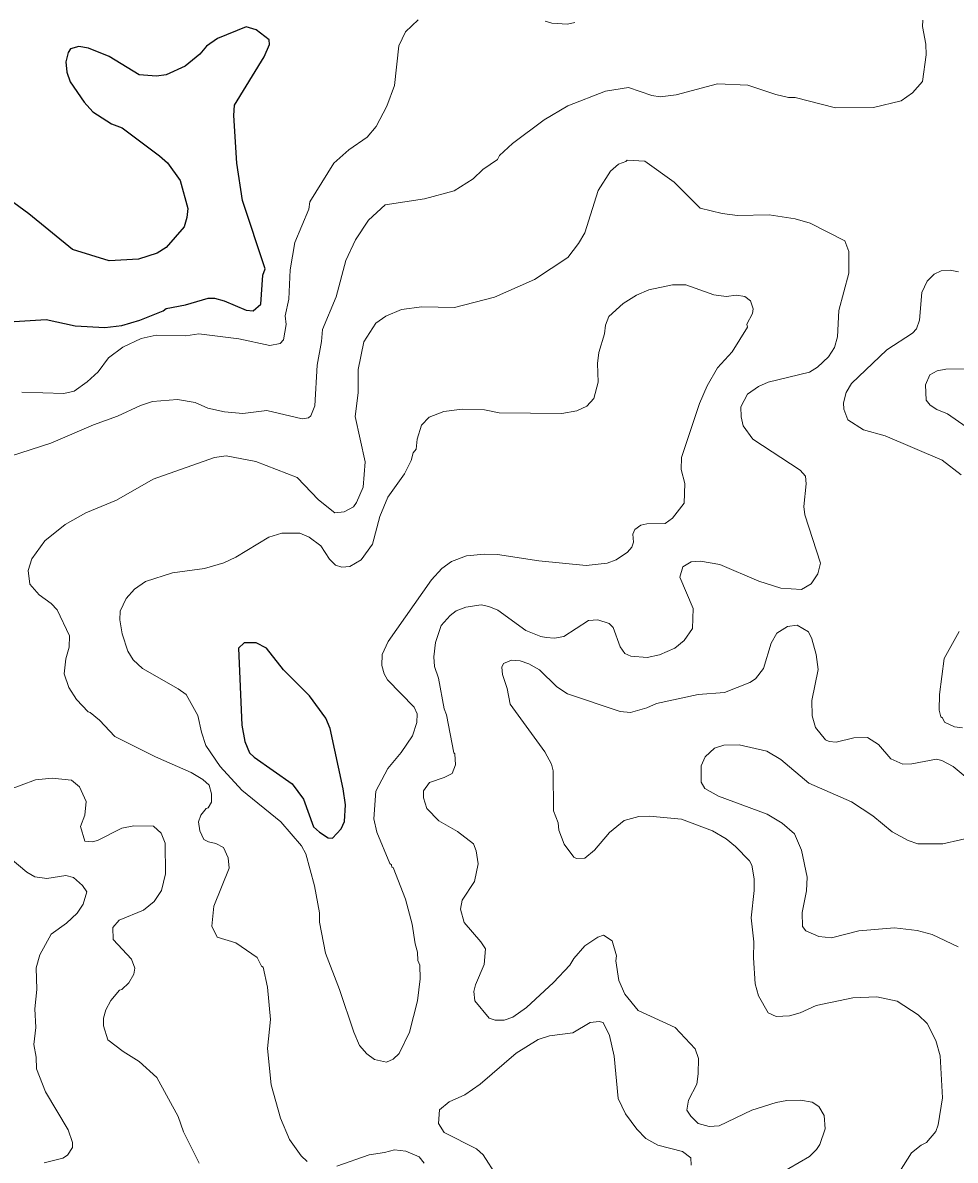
# Model space of a CAD drawing. Extents: x 447.8 to 473.9, y 7733.1 to 7760.8.
# Drawn here: x 457.89 to 459.898, y 7743.138 to 7745.588 of the extents above; entities that cross this region are included whole.
import ezdxf

# ---------------------------------------------------------------- set-up
doc = ezdxf.new("R2010")
doc.units = 0
doc.header["$LTSCALE"] = 0.032
doc.layers.add('1', color=7, linetype='Continuous', lineweight=25)
doc.layers.add('2', color=7, linetype='Continuous', lineweight=13)

msp = doc.modelspace()

# ---------------------------------------------------------------- linework, layer by layer
at = {"layer": '1'}
for points in [[(457.8364, 7744.9424), (457.9402, 7744.9495), (458.0031, 7744.9359), (458.0663, 7744.9321), (458.1029, 7744.9362), (458.1421, 7744.9477), (458.192, 7744.9676), (458.1987, 7744.9728), (458.2404, 7744.9808), (458.289, 7744.9952), (458.3026, 7744.9952), (458.3238, 7744.9895), (458.3711, 7744.9695), (458.3861, 7744.9682), (458.4026, 7744.9821), (458.4068, 7745.0449), (458.4121, 7745.0586), (458.3631, 7745.2052), (458.3507, 7745.2862), (458.3443, 7745.3888), (458.3461, 7745.4107), (458.4099, 7745.5147), (458.4212, 7745.5415), (458.4207, 7745.5512), (458.3923, 7745.5731), (458.3712, 7745.5794), (458.3096, 7745.5542), (458.2858, 7745.5379), (458.271, 7745.5207), (458.2397, 7745.4945)], [(458.0313, 7745.5339), (458.0108, 7745.537), (457.9927, 7745.5323), (457.9877, 7745.5245), (457.9828, 7745.5038), (457.9846, 7745.4818), (457.9917, 7745.4614), (458.0218, 7745.4171), (458.0407, 7745.3966), (458.081, 7745.3705), (458.1037, 7745.3623), (458.1842, 7745.302), (458.2013, 7745.2864), (458.2288, 7745.2485), (458.2455, 7745.188), (458.2433, 7745.1687), (458.2373, 7745.149), (458.1986, 7745.1045), (458.1796, 7745.0921), (458.1394, 7745.0794), (458.0762, 7745.0754), (457.9971, 7745.1), (457.903, 7745.1766), (457.8408, 7745.222)], [(458.2397, 7745.4945), (458.1987, 7745.4763), (458.1779, 7745.473), (458.1409, 7745.4764), (458.0759, 7745.5157), (458.0313, 7745.5339)]]:
    msp.add_lwpolyline(points, dxfattribs=at)
msp.add_lwpolyline([(458.5522, 7744.068), (458.5428, 7744.0905), (458.5075, 7744.1386), (458.4514, 7744.1946), (458.4149, 7744.2415), (458.3926, 7744.2528), (458.3664, 7744.2526), (458.3543, 7744.2414), (458.3618, 7744.0754), (458.3683, 7744.0401), (458.3781, 7744.0162), (458.3882, 7744.0063), (458.4701, 7743.9491), (458.4942, 7743.916), (458.5162, 7743.8567), (458.5288, 7743.8447), (458.5475, 7743.8332), (458.5566, 7743.8323), (458.5754, 7743.8525), (458.5824, 7743.8682), (458.5847, 7743.9038), (458.58, 7743.9384)], close=True, dxfattribs=at)
at = {"layer": '2'}
for points in [[(457.8634, 7744.6545), (457.9502, 7744.6831), (458.0425, 7744.7225), (458.0938, 7744.741), (458.1435, 7744.7642), (458.1695, 7744.7723), (458.2228, 7744.7772), (458.2608, 7744.7707), (458.2884, 7744.7581), (458.3243, 7744.75), (458.3639, 7744.7468), (458.4152, 7744.7531), (458.4914, 7744.7356), (458.5053, 7744.7376), (458.5099, 7744.7414), (458.519, 7744.7631), (458.5238, 7744.8506), (458.5333, 7744.9015), (458.5351, 7744.9279), (458.5645, 7744.9981), (458.5858, 7745.076), (458.6063, 7745.121), (458.6347, 7745.1633), (458.6702, 7745.1963), (458.755, 7745.2093), (458.8187, 7745.2261), (458.8599, 7745.2521), (458.8803, 7745.2722), (458.9119, 7745.2939), (458.9165, 7745.3022), (458.9443, 7745.3285), (459.0125, 7745.3795), (459.0639, 7745.4097), (459.1445, 7745.4413), (459.1941, 7745.4488), (459.2445, 7745.4314), (459.2622, 7745.429), (459.2969, 7745.4329), (459.386, 7745.4569), (459.4511, 7745.4536), (459.5116, 7745.4335), (459.539, 7745.4274), (459.553, 7745.4272), (459.6399, 7745.4051), (459.7217, 7745.4058), (459.7816, 7745.4202), (459.8061, 7745.4375), (459.8271, 7745.4621), (459.8352, 7745.5191), (459.8343, 7745.5423), (459.8272, 7745.58), (459.8284, 7745.594)], [(458.7411, 7745.5946), (458.7142, 7745.5688), (458.6998, 7745.5387), (458.6901, 7745.4528), (458.6737, 7745.4089), (458.6509, 7745.3649), (458.6312, 7745.3417), (458.5921, 7745.3144), (458.5601, 7745.2856), (458.5083, 7745.2029), (458.5059, 7745.1868), (458.4756, 7745.1147), (458.4658, 7745.0561), (458.4627, 7744.9933), (458.4549, 7744.9569), (458.457, 7744.9381), (458.4516, 7744.9053), (458.4441, 7744.8973), (458.4221, 7744.8935), (458.3552, 7744.9078), (458.2692, 7744.9181), (458.241, 7744.9143), (458.1769, 7744.9157), (458.1448, 7744.9083), (458.1055, 7744.8894), (458.0748, 7744.8665), (458.0524, 7744.8366), (458.0288, 7744.8146), (458.0005, 7744.795), (457.9784, 7744.7901), (457.8877, 7744.7924)], [(459.0787, 7745.589), (459.063, 7745.5852), (459.0295, 7745.5875), (459.0146, 7745.5914)], [(458.8234, 7744.3214), (458.8439, 7744.3295), (458.8771, 7744.3347), (458.8935, 7744.3314), (458.9127, 7744.3229), (458.973, 7744.2793), (459.0052, 7744.2661), (459.0168, 7744.2642), (459.0349, 7744.2627), (459.0551, 7744.2668), (459.1083, 7744.3007), (459.1279, 7744.3026), (459.1523, 7744.2948), (459.1616, 7744.2859), (459.1765, 7744.2444), (459.1866, 7744.23), (459.199, 7744.2242), (459.2344, 7744.221), (459.2612, 7744.227), (459.2943, 7744.2414), (459.3138, 7744.2576), (459.3318, 7744.2838), (459.3334, 7744.3267), (459.3046, 7744.3943), (459.3113, 7744.4167), (459.3289, 7744.4271), (459.3494, 7744.4285), (459.3906, 7744.4218), (459.475, 7744.3856), (459.522, 7744.3708), (459.5671, 7744.3676), (459.5879, 7744.3801), (459.6018, 7744.4017), (459.6076, 7744.4246), (459.5743, 7744.5287), (459.5715, 7744.5466), (459.5769, 7744.5954), (459.5754, 7744.6117), (459.5642, 7744.6249), (459.4621, 7744.6918), (459.4412, 7744.7201), (459.4367, 7744.7399), (459.4361, 7744.7611), (459.4503, 7744.7882), (459.4739, 7744.8046), (459.4948, 7744.8144), (459.5838, 7744.8359), (459.6009, 7744.8467), (459.6249, 7744.8691), (459.6379, 7744.8892), (459.6444, 7744.9119), (459.6469, 7744.9683), (459.6685, 7745.0492), (459.6684, 7745.0959), (459.6603, 7745.1186), (459.5854, 7745.157), (459.5534, 7745.1659), (459.4973, 7745.1747), (459.4289, 7745.1732), (459.3956, 7745.1772), (459.3489, 7745.1889), (459.2923, 7745.2447), (459.2293, 7745.2901), (459.1911, 7745.2926), (459.1888, 7745.2894), (459.173, 7745.2838), (459.1552, 7745.2683), (459.1293, 7745.2267), (459.1, 7745.136), (459.0866, 7745.1128), (459.0634, 7745.083), (458.9922, 7745.0355), (458.906, 7744.997), (458.8194, 7744.9752), (458.7495, 7744.9767), (458.7056, 7744.9705), (458.6714, 7744.9567), (458.65, 7744.941), (458.6243, 7744.9012), (458.6118, 7744.8418), (458.6119, 7744.7916), (458.6056, 7744.7405), (458.6272, 7744.6425), (458.6232, 7744.588), (458.6089, 7744.5547), (458.602, 7744.5456), (458.5821, 7744.535), (458.5621, 7744.5329), (458.5268, 7744.561), (458.481, 7744.6088), (458.392, 7744.6434), (458.3282, 7744.6553), (458.3025, 7744.6521), (458.1709, 7744.6055), (458.0919, 7744.5604)], [(459.9049, 7745.0521), (459.8872, 7745.0553), (459.8675, 7745.0538), (459.8523, 7745.047), (459.8373, 7745.0314), (459.8257, 7745.0071), (459.8207, 7744.9475), (459.8147, 7744.9292), (459.8058, 7744.9194), (459.7502, 7744.8837), (459.6746, 7744.8114), (459.6629, 7744.7921), (459.6573, 7744.7694), (459.6577, 7744.7561), (459.6668, 7744.7334), (459.7003, 7744.7116), (459.7473, 7744.6985), (459.8698, 7744.6461), (459.9105, 7744.6144)], [(458.7699, 7744.3888), (458.7921, 7744.413), (458.8134, 7744.4283), (458.8454, 7744.4403), (458.8842, 7744.4437), (458.9123, 7744.4429), (459.0009, 7744.4292), (459.103, 7744.4197), (459.148, 7744.4243), (459.168, 7744.4316), (459.1922, 7744.4484), (459.2011, 7744.459), (459.2051, 7744.4694), (459.2036, 7744.487), (459.2081, 7744.4969), (459.2206, 7744.5063), (459.2337, 7744.5094), (459.2729, 7744.5095), (459.289, 7744.5211), (459.3142, 7744.5534), (459.3157, 7744.5957), (459.3076, 7744.626), (459.3084, 7744.6519), (459.3474, 7744.7686), (459.364, 7744.8063), (459.3857, 7744.8448), (459.4175, 7744.8798), (459.4503, 7744.933), (459.4492, 7744.9388), (459.4616, 7744.9618), (459.4624, 7744.9724), (459.4568, 7744.9896), (459.4445, 7744.9988), (459.4271, 7745.0017), (459.4044, 7744.9985), (459.3783, 7745.0021), (459.318, 7745.0239), (459.2892, 7745.0241), (459.2381, 7745.0129), (459.2116, 7745.0016), (459.1828, 7744.984), (459.1519, 7744.956), (459.1444, 7744.9369), (459.1426, 7744.9186), (459.1306, 7744.8779), (459.1275, 7744.8547), (459.129, 7744.814), (459.1193, 7744.7791), (459.1047, 7744.7628), (459.0828, 7744.7527), (459.0504, 7744.7467), (458.9159, 7744.7484), (458.8845, 7744.7547), (458.8361, 7744.7563), (458.7966, 7744.7508), (458.7653, 7744.7389), (458.7483, 7744.7218), (458.7391, 7744.6918), (458.7372, 7744.6697), (458.7306, 7744.6622), (458.7265, 7744.6455), (458.7121, 7744.6168), (458.6763, 7744.5666), (458.6588, 7744.525), (458.6429, 7744.4655), (458.6184, 7744.4317), (458.5942, 7744.4172), (458.5768, 7744.4157), (458.563, 7744.4202), (458.5506, 7744.4328), (458.5314, 7744.4618), (458.5064, 7744.4805), (458.4863, 7744.4887), (458.4478, 7744.4893), (458.4199, 7744.4807), (458.3484, 7744.4371), (458.3232, 7744.4248), (458.2815, 7744.4127), (458.2125, 7744.4036), (458.154, 7744.3847), (458.1306, 7744.3686), (458.1125, 7744.3483), (458.0998, 7744.3208), (458.099, 7744.3021), (458.1037, 7744.2722), (458.1164, 7744.2348), (458.128, 7744.2159), (458.1474, 7744.1974), (458.2246, 7744.154), (458.2415, 7744.1415), (458.2672, 7744.0961), (458.2746, 7744.0602), (458.2843, 7744.0315), (458.3152, 7743.9863), (458.3613, 7743.9353)], [(459.9542, 7744.6954), (459.8815, 7744.7458), (459.858, 7744.7554), (459.8439, 7744.7648), (459.8352, 7744.7753), (459.8336, 7744.8086), (459.8433, 7744.8298), (459.8588, 7744.8386), (459.8777, 7744.842), (459.9271, 7744.8428)], [(458.0919, 7744.5604), (458.0259, 7744.533), (457.9809, 7744.5074), (457.9372, 7744.4726), (457.9094, 7744.4335), (457.9018, 7744.4088)], [(457.9018, 7744.4088), (457.9051, 7744.379), (457.9252, 7744.3561), (457.9512, 7744.3373), (457.9641, 7744.3236), (457.9908, 7744.2676), (457.99, 7744.2437), (457.9828, 7744.2181), (457.9788, 7744.186), (457.9893, 7744.1565), (458.0053, 7744.1311), (458.0304, 7744.1039), (458.0353, 7744.1026), (458.0551, 7744.086), (458.0881, 7744.0512), (458.1754, 7744.0071), (458.2522, 7743.9736), (458.2775, 7743.9583), (458.2912, 7743.9462), (458.2961, 7743.9279), (458.2962, 7743.9096), (458.2894, 7743.8978), (458.2849, 7743.8959), (458.2736, 7743.8815), (458.2682, 7743.8671), (458.2712, 7743.848), (458.28, 7743.8293), (458.2901, 7743.8241), (458.306, 7743.8208), (458.3219, 7743.8117), (458.3321, 7743.7899), (458.3341, 7743.7677), (458.3014, 7743.6858), (458.2971, 7743.6428), (458.3083, 7743.619), (458.349, 7743.6068), (458.3949, 7743.5752), (458.4038, 7743.5563), (458.4075, 7743.5544), (458.4171, 7743.5111), (458.4236, 7743.4417), (458.4172, 7743.3789), (458.4249, 7743.3008), (458.4448, 7743.229), (458.4646, 7743.1834), (458.4895, 7743.1481), (458.502, 7743.1359)], [(458.5286, 7743.671), (458.5287, 7743.6511), (458.5415, 7743.5841), (458.5723, 7743.5065), (458.6029, 7743.4141), (458.6152, 7743.3857), (458.6309, 7743.3676), (458.6475, 7743.3552), (458.6734, 7743.3496), (458.6875, 7743.3561), (458.7003, 7743.3683), (458.7225, 7743.4143), (458.7402, 7743.4819), (458.7458, 7743.5293), (458.745, 7743.5585), (458.7403, 7743.5687), (458.7401, 7743.5867), (458.7347, 7743.6049), (458.7284, 7743.647), (458.7142, 7743.7009), (458.6872, 7743.7686), (458.6843, 7743.7698), (458.6841, 7743.7749), (458.6801, 7743.7779), (458.6524, 7743.8447), (458.6457, 7743.874), (458.65, 7743.9331), (458.6763, 7743.9823), (458.7049, 7744.0165), (458.729, 7744.0526), (458.7386, 7744.0811), (458.7395, 7744.0999), (458.733, 7744.1142), (458.6756, 7744.173), (458.6678, 7744.1862), (458.6632, 7744.2037), (458.6641, 7744.2275), (458.6768, 7744.2559), (458.7699, 7744.3888)], [(458.7768, 7744.2018), (458.7748, 7744.2229), (458.7789, 7744.2535), (458.7908, 7744.2898), (458.8105, 7744.3119), (458.8234, 7744.3214)], [(459.5817, 7744.2762), (459.5574, 7744.2906), (459.5368, 7744.2883), (459.5135, 7744.2735), (459.5015, 7744.2523), (459.4851, 7744.1975), (459.4675, 7744.1755), (459.4552, 7744.1671), (459.4011, 7744.1457), (459.3443, 7744.1415), (459.2548, 7744.1223), (459.2335, 7744.113), (459.1987, 7744.1031), (459.176, 7744.1047), (459.0631, 7744.1428), (459.0402, 7744.1581), (459.0025, 7744.1949), (458.9797, 7744.2076), (458.9611, 7744.2137), (458.9422, 7744.2152), (458.9248, 7744.2086), (458.9216, 7744.2007), (458.9231, 7744.1845), (458.9327, 7744.1548), (458.9396, 7744.1205), (459.0141, 7744.0184), (459.0288, 7743.9913), (459.0321, 7743.9774), (459.0327, 7743.8911), (459.0431, 7743.8655), (459.0442, 7743.8496), (459.0558, 7743.8192), (459.0768, 7743.7914), (459.0825, 7743.7881), (459.1004, 7743.7892), (459.1214, 7743.8061), (459.1535, 7743.8446), (459.1848, 7743.8703), (459.2164, 7743.8786), (459.2395, 7743.8794), (459.3084, 7743.8729), (459.3753, 7743.848), (459.4045, 7743.8309), (459.4249, 7743.8145), (459.455, 7743.7835), (459.4598, 7743.774), (459.4648, 7743.7447), (459.4649, 7743.7192), (459.4585, 7743.6609), (459.464, 7743.6088), (459.4633, 7743.5747), (459.4673, 7743.5184), (459.4741, 7743.4922), (459.4949, 7743.4558), (459.5124, 7743.448), (459.5407, 7743.4495), (459.5636, 7743.4559), (459.5986, 7743.4716), (459.6771, 7743.4883), (459.729, 7743.4906), (459.7726, 7743.481), (459.8178, 7743.4519), (459.8374, 7743.4332), (459.8563, 7743.3962), (459.8656, 7743.3632), (459.8704, 7743.2731), (459.8609, 7743.2144), (459.8559, 7743.2003), (459.8359, 7743.1764), (459.8248, 7743.1711), (459.8038, 7743.1543), (459.7573, 7743.0804)], [(459.5898, 7744.0954), (459.5892, 7744.1286), (459.6027, 7744.1953), (459.5982, 7744.2278), (459.5887, 7744.2614), (459.5817, 7744.2762)], [(459.9061, 7744.2772), (459.8738, 7744.2194), (459.8641, 7744.1414), (459.8634, 7744.1079), (459.8669, 7744.0934), (459.8705, 7744.0915), (459.875, 7744.0819), (459.8963, 7744.0717), (459.9133, 7744.0695)], [(459.4947, 7743.0951), (459.584, 7743.1464), (459.5993, 7743.1618), (459.6061, 7743.1727), (459.6179, 7743.2061), (459.6157, 7743.2351), (459.6041, 7743.2544), (459.5899, 7743.2638), (459.5649, 7743.2678), (459.5351, 7743.267), (459.5119, 7743.2631), (459.4595, 7743.2465), (459.3893, 7743.2129), (459.3683, 7743.211), (459.3445, 7743.2176), (459.3286, 7743.2332), (459.3198, 7743.2463), (459.3235, 7743.268), (459.3414, 7743.3022), (459.3446, 7743.3244), (459.3447, 7743.3577), (459.338, 7743.3786), (459.295, 7743.4247), (459.215, 7743.461), (459.1866, 7743.4963), (459.1737, 7743.5258), (459.1667, 7743.5681), (459.1681, 7743.5787), (459.1588, 7743.6112), (459.1404, 7743.6235), (459.1283, 7743.6189), (459.0999, 7743.6001), (459.0762, 7743.5727), (459.0678, 7743.5586), (459.0331, 7743.5214), (458.9749, 7743.4674), (458.9454, 7743.4466), (458.9267, 7743.4402), (458.9073, 7743.4401), (458.8944, 7743.4441), (458.8636, 7743.4821), (458.8613, 7743.5018), (458.8647, 7743.5162), (458.8836, 7743.5601), (458.8861, 7743.5937), (458.8763, 7743.6088), (458.8406, 7743.6502), (458.8325, 7743.6795), (458.8362, 7743.6986), (458.8629, 7743.7386), (458.8708, 7743.7768), (458.8662, 7743.805), (458.8604, 7743.82), (458.8262, 7743.8462), (458.7862, 7743.8694), (458.7598, 7743.8959), (458.7529, 7743.9191), (458.7531, 7743.9344), (458.7656, 7743.9519), (458.7973, 7743.9625), (458.8147, 7743.9717), (458.8219, 7743.9901), (458.8203, 7744.0138), (458.8178, 7744.0158), (458.8022, 7744.0979), (458.797, 7744.1109), (458.7854, 7744.1765), (458.7768, 7744.2018)], [(459.9321, 7743.9544), (459.8932, 7743.9866), (459.8689, 7743.9996), (459.8576, 7744.002), (459.8044, 7743.9924), (459.7852, 7743.9917), (459.7591, 7744.003), (459.7326, 7744.0341), (459.7092, 7744.049), (459.6796, 7744.0485), (459.6415, 7744.039), (459.6261, 7744.0404), (459.6188, 7744.0439), (459.597, 7744.0704), (459.5898, 7744.0954)], [(459.9038, 7743.5981), (459.8482, 7743.6243), (459.8161, 7743.6332), (459.7673, 7743.6388), (459.6906, 7743.6324), (459.6311, 7743.6174), (459.6043, 7743.6205), (459.5758, 7743.6324), (459.5691, 7743.6417), (459.5683, 7743.672), (459.5777, 7743.7187), (459.5793, 7743.7479), (459.567, 7743.8066), (459.5514, 7743.8413), (459.5254, 7743.8645), (459.493, 7743.8837), (459.3882, 7743.9226), (459.3589, 7743.9394), (459.3509, 7743.9527), (459.3504, 7743.9881), (459.3597, 7744.0072), (459.3793, 7744.026), (459.3995, 7744.0325), (459.4324, 7744.0333), (459.4919, 7744.0196), (459.5226, 7744.0018), (459.5824, 7743.9506), (459.6745, 7743.9107), (459.7202, 7743.8805), (459.762, 7743.8461), (459.7962, 7743.8268), (459.8172, 7743.8202), (459.871, 7743.8202), (459.947, 7743.8368)], [(458.0239, 7743.8259), (458.0141, 7743.8571), (458.0236, 7743.8816), (458.0268, 7743.9112), (458.0121, 7743.9427), (457.9949, 7743.9569), (457.9533, 7743.9612), (457.9171, 7743.9578), (457.8555, 7743.9346)], [(458.3613, 7743.9353), (458.4457, 7743.867), (458.4903, 7743.8158), (458.4998, 7743.7981), (458.5181, 7743.7294), (458.5286, 7743.671)], [(458.1714, 7743.8583), (458.1291, 7743.8585), (458.1034, 7743.8536), (458.0512, 7743.827), (458.0396, 7743.8242), (458.0239, 7743.8259)], [(458.2699, 7743.132), (458.2362, 7743.1994), (458.2242, 7743.233), (458.1785, 7743.3165), (458.1406, 7743.3511), (458.106, 7743.3726), (458.073, 7743.3981), (458.0639, 7743.4283), (458.0638, 7743.4446), (458.0685, 7743.4623), (458.0793, 7743.4826), (458.0979, 7743.5047), (458.1036, 7743.506), (458.1184, 7743.5206), (458.1294, 7743.5391), (458.1316, 7743.5521), (458.1242, 7743.5712), (458.0848, 7743.6139), (458.0838, 7743.6394), (458.0972, 7743.6553), (458.1502, 7743.6767), (458.1732, 7743.6956), (458.1887, 7743.7192), (458.1976, 7743.7554), (458.1967, 7743.8217), (458.1876, 7743.843), (458.1714, 7743.8583)], [(457.8582, 7743.7923), (457.899, 7743.7587), (457.9159, 7743.7489), (457.9421, 7743.7456), (457.9825, 7743.7518), (457.9992, 7743.7477), (458.0187, 7743.7302), (458.0278, 7743.7165), (458.0202, 7743.69)], [(458.0202, 7743.69), (458.0072, 7743.6707), (457.9844, 7743.6494), (457.9513, 7743.6255), (457.9265, 7743.5808), (457.9187, 7743.5531)], [(457.9187, 7743.5531), (457.9202, 7743.5061), (457.9162, 7743.4644), (457.9178, 7743.4241), (457.9138, 7743.3876), (457.9186, 7743.3608), (457.9193, 7743.3353), (457.9387, 7743.286), (457.9874, 7743.2036), (457.9967, 7743.1768), (457.9973, 7743.1656), (457.986, 7743.1494), (457.9762, 7743.1427), (457.9358, 7743.133)], [(459.3292, 7743.1278), (459.3283, 7743.1436), (459.3102, 7743.1572), (459.2571, 7743.1706), (459.2315, 7743.1853), (459.212, 7743.2052), (459.1875, 7743.2387), (459.1721, 7743.2711), (459.1635, 7743.3625), (459.1533, 7743.407), (459.1394, 7743.435), (459.131, 7743.4376), (459.112, 7743.4348), (459.0741, 7743.4126), (459.0241, 7743.4064), (459, 7743.3984), (458.9525, 7743.3693), (458.8752, 7743.3024), (458.8415, 7743.2792), (458.8081, 7743.2642), (458.7874, 7743.247), (458.7852, 7743.2177), (458.7973, 7743.198), (458.8668, 7743.1628), (458.881, 7743.15), (458.9105, 7743.1042)], [(458.5664, 7743.1258), (458.6355, 7743.1503), (458.6688, 7743.155), (458.6905, 7743.1612), (458.7145, 7743.158), (458.7434, 7743.1458), (458.7544, 7743.1324)]]:
    msp.add_lwpolyline(points, dxfattribs=at)

doc.saveas('drawing.dxf')
